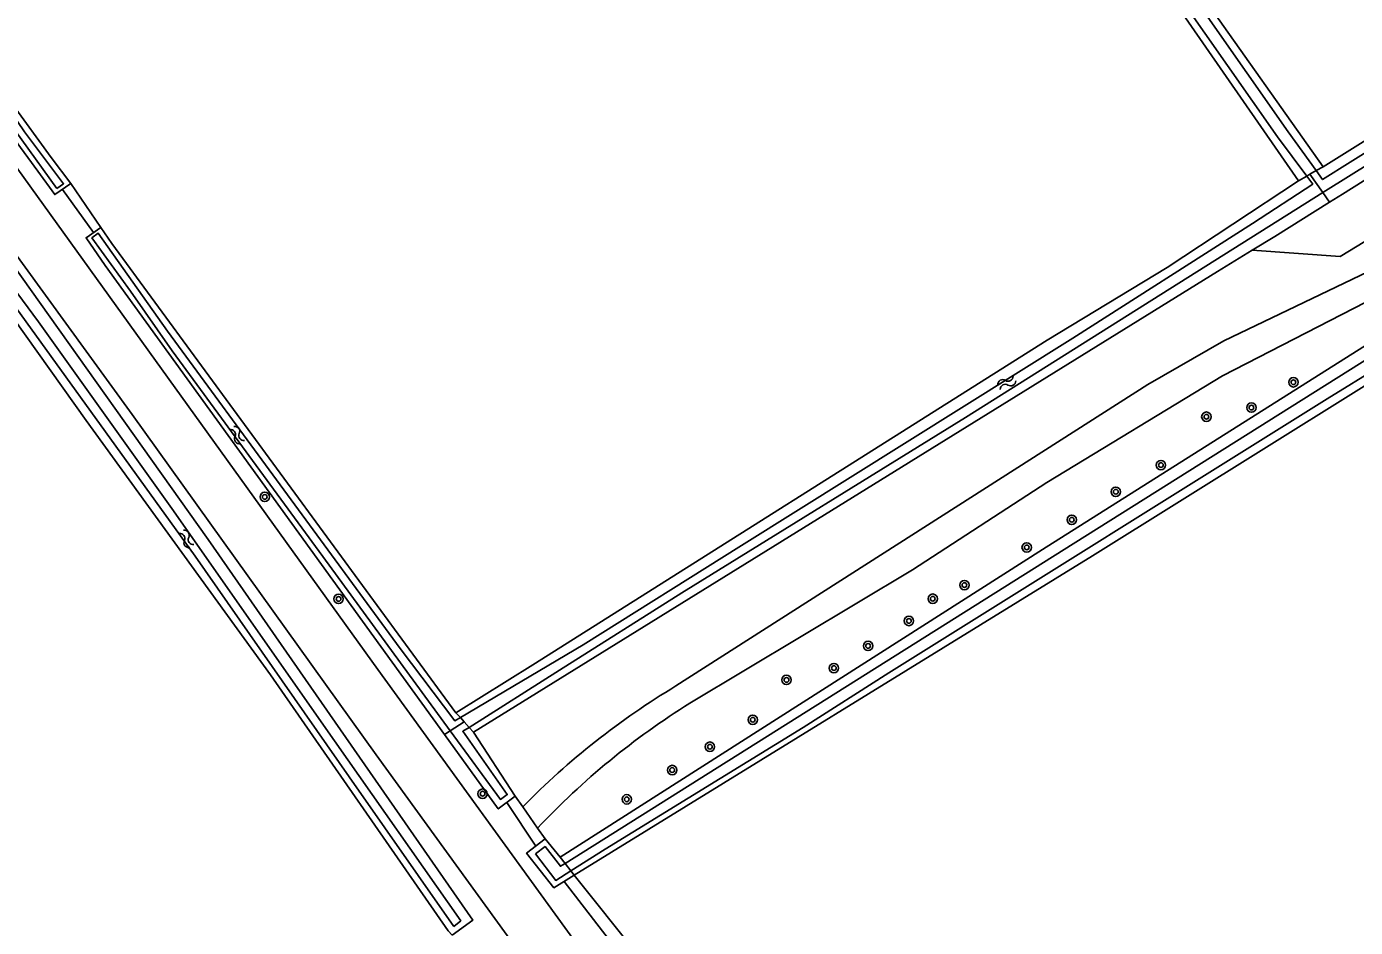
# Model space of a CAD drawing. Extents: x 135999 to 138000, y 396000 to 398501.
# Drawn here: x 136593.9 to 136706.7, y 396803.6 to 396880.1 of the extents above; entities that cross this region are included whole.
import ezdxf

# ---------------------------------------------------------------- set-up
doc = ezdxf.new("R2010")
doc.units = 0
for name, color, linetype in [('gg-knt-verharding', 7, 'Continuous'), ('gg-kntw-bovenkant insteek waterloop', 7, 'Continuous'), ('gg-kntw-waterlijn', 7, 'Continuous'), ('gg-kwrk-duiker nz buis', 7, 'Continuous'), ('gt-grn-groengrens', 7, 'Continuous'), ('gt-grn-vlakafsluiter', 7, 'Continuous'), ('gt-symb-boom', 7, 'Continuous'), ('gt-symb-watersymbool', 7, 'Continuous'), ('gx-grn-maaiveld', 7, 'Continuous')]:
    doc.layers.add(name, color=color, linetype=linetype)

# ---------------------------------------------------------------- blocks, each defined once
blk = doc.blocks.new('gt0-WA')
at = {"layer": 'gt-symb-watersymbool'}
for centre, start, end in [((-0.32, 0.02), 28.0725, 151.9275), ((0.43, 0.42), 208.0725, 331.9275), ((-0.32, -0.43), 28.0725, 151.9275), ((0.43, -0.03), 208.0725, 331.9275)]:
    blk.add_arc(centre, 0.425, start, end, dxfattribs=at)
blk = doc.blocks.new('gt0-BOOM')
at = {"layer": 'gt-symb-boom'}
for radius in [0.4, 0.2]:
    blk.add_circle((0, 0), radius, dxfattribs=at)

msp = doc.modelspace()

# ---------------------------------------------------------------- linework, layer by layer
at = {"layer": 'gg-knt-verharding'}
for points in [[(136588.1, 396874.93), (136623.71, 396825.47), (136641.24, 396801.27), (136661.13, 396774.17), (136664.79, 396768.65), (136668.32, 396763.05), (136671.15, 396758.31), (136673.86, 396753.51), (136676.36, 396748.86), (136678.74, 396744.15), (136681.48, 396738.4), (136684.08, 396732.57), (136704.84, 396681.05)], [(136584.43, 396872.45), (136602.85, 396847.13), (136623.56, 396818.2), (136641.5, 396793.5), (136655.45, 396774.43), (136661.58, 396765.61), (136664.22, 396761.4), (136666.77, 396757.13), (136668.42, 396754.23), (136672.42, 396746.85), (136675.57, 396740.66), (136690.68, 396704.38), (136701.06, 396678.66)]]:
    msp.add_lwpolyline(points, dxfattribs=at)
at = {"layer": 'gg-kntw-bovenkant insteek waterloop'}
for p, q in [((136670.55, 396915.43), (136703.99, 396868.16)), ((136597.64, 396866.73), (136595.96, 396868.95)), ((136631.83, 396820.13), (136635.38, 396814.71)), ((136637.93, 396811.07), (136639.2, 396809.51))]:
    msp.add_line(p, q, dxfattribs=at)
for points in [[(136703.99, 396868.16), (136733.73, 396886.74), (136758.75, 396902.68), (136750.75, 396916.76), (136731.19, 396951.52), (136729.79, 396955.65), (136729.17, 396958.06)], [(136701.9, 396866.97), (136676.82, 396903.18), (136669, 396914.67)], [(136762.12, 396901.36), (136734.9, 396884.27), (136705.63, 396865.84)], [(136639.2, 396809.51), (136680.15, 396835.66), (136721.88, 396862.01), (136760.54, 396886.24), (136783.07, 396900.16)], [(136594.85, 396867.77), (136589.95, 396874.43), (136587.8, 396878.2), (136587.71, 396879.85), (136588.21, 396881.24), (136589.4, 396882.66), (136591.66, 396884.05), (136619.34, 396895.37), (136620.04, 396893.44)], [(136620.04, 396893.44), (136609.1, 396888.79), (136592.55, 396881.96), (136590.94, 396881.19), (136589.63, 396880.24), (136589.39, 396879.26), (136589.66, 396877.91), (136592.61, 396873.6), (136595.96, 396868.95)], [(136630.03, 396802.89), (136631.77, 396804.16), (136609.31, 396836.49), (136592.68, 396859.89), (136581.76, 396874.66), (136580.74, 396875.78), (136580, 396876.45), (136579.14, 396877.1), (136578.27, 396877.61), (136577.36, 396878.03), (136576.41, 396878.36), (136575.74, 396878.52), (136574.76, 396878.69), (136572.96, 396878.85), (136569.96, 396878.88), (136531.18, 396875.03), (136507.77, 396872.19)], [(136508.57, 396870.21), (136524.15, 396871.93), (136546.01, 396874.18), (136561.49, 396875.6), (136569.04, 396876.21), (136573.12, 396876.33), (136575.86, 396875.99), (136577.65, 396875.22), (136579.07, 396874.22), (136581.26, 396871.43), (136598.94, 396846.62), (136614.6, 396825.01), (136629.68, 396803.27), (136630.03, 396802.89)], [(136594.85, 396867.77), (136596.27, 396865.79), (136597.64, 396866.73)], [(136630.35, 396821.78), (136636.87, 396825.84), (136680.55, 396853.42), (136690.76, 396859.61), (136701.9, 396866.97)], [(136600.56, 396859.77), (136598.94, 396862.13), (136600.18, 396862.99)], [(136600.18, 396862.99), (136601.12, 396861.63), (136630.35, 396821.78)], [(136697.96, 396861.06), (136695.03, 396859.27), (136631.83, 396820.13)], [(136640.4, 396807.99), (136638.66, 396806.92), (136636.34, 396809.85), (136637.93, 396811.07)]]:
    msp.add_lwpolyline(points, dxfattribs=at)
at = {"layer": 'gg-kntw-waterlijn'}
for points in [[(136669.34, 396914.84), (136671.88, 396911.37), (136677.15, 396903.49), (136700.13, 396870.69), (136702.6, 396867.37)], [(136703.4, 396867.83), (136701.04, 396871.12), (136690.69, 396885.89), (136677.11, 396905.29), (136670.15, 396915.23)], [(136783.67, 396900.5), (136784.29, 396899.58), (136778.28, 396895.88), (136752.42, 396879.71), (136734.16, 396868.43), (136682.01, 396835.65), (136652.52, 396817.11), (136639.61, 396808.99)], [(136596.45, 396866.32), (136590.48, 396874.59), (136588.52, 396877.9), (136588.42, 396879.11), (136588.94, 396880.94), (136590.82, 396882.5), (136595.84, 396884.93), (136618.63, 396894.46), (136619.01, 396893.56), (136599.02, 396885.39), (136593.13, 396882.76), (136591.27, 396881.94), (136589.54, 396880.7), (136589.09, 396879.24), (136589.18, 396877.94), (136590.52, 396875.76), (136593.7, 396871.13), (136597.03, 396866.71), (136596.45, 396866.32)], [(136582.08, 396872.3), (136594.9, 396854.99), (136606.21, 396839.12), (136620.04, 396819.39), (136630.75, 396804.12), (136630.16, 396803.63)], [(136702.6, 396867.37), (136703.11, 396866.68), (136698.01, 396863.33), (136682.75, 396853.59), (136654.6, 396835.98), (136641.14, 396827.56), (136630.72, 396821.37)], [(136630.16, 396803.63), (136621.29, 396816.33), (136608.2, 396835.08), (136588.32, 396862.61)], [(136639.61, 396808.99), (136639.22, 396808.75), (136637.92, 396810.42), (136637.11, 396809.8)], [(136637.11, 396809.8), (136638.82, 396807.55), (136640.11, 396808.36)]]:
    msp.add_lwpolyline(points, dxfattribs=at)
at = {"layer": 'gg-kwrk-duiker nz buis'}
for p, q in [((136596.93, 396866.24), (136599.56, 396862.56)), ((136634.66, 396814.16), (136637.13, 396810.46)), ((136639.54, 396807.46), (136644.87, 396800.54))]:
    msp.add_line(p, q, dxfattribs=at)
at = {"layer": 'gt-grn-groengrens'}
for p, q in [((136597.64, 396866.73), (136600.18, 396862.99)), ((136708.49, 396859.56), (136695.56, 396853.37)), ((136695.56, 396853.37), (136689.11, 396849.65)), ((136689.11, 396849.65), (136649.02, 396824.06)), ((136635.38, 396814.71), (136636.02, 396813.8)), ((136636.02, 396813.8), (136637.28, 396811.99)), ((136637.28, 396811.99), (136637.93, 396811.07)), ((136645.78, 396801.21), (136640.4, 396807.99))]:
    msp.add_line(p, q, dxfattribs=at)
for points in [[(136697.96, 396861.06), (136705.43, 396860.53), (136728.64, 396874.63), (136758.7, 396893.83), (136766.99, 396900.01)], [(136650.21, 396822.6), (136669.11, 396833.91), (136680.53, 396841.35), (136695.45, 396850.39), (136717.76, 396861.86), (136758.63, 396887.52), (136768.37, 396894.12), (136772.06, 396897.59)]]:
    msp.add_lwpolyline(points, dxfattribs=at)
for centre, radius, start, end in [((136682.8, 396767.88), 65.55, 121.0121, 135.5307), ((136684.65, 396767.42), 65.04, 121.9697, 136.7431)]:
    msp.add_arc(centre, radius, start, end, dxfattribs=at)
at = {"layer": 'gt-grn-vlakafsluiter'}
for p, q in [((136703.4, 396867.83), (136703.99, 396868.16)), ((136701.9, 396866.97), (136702.6, 396867.37)), ((136630.35, 396821.78), (136630.72, 396821.37)), ((136631.46, 396820.54), (136631.83, 396820.13)), ((136639.2, 396809.51), (136639.61, 396808.99)), ((136639.61, 396808.99), (136640.11, 396808.36)), ((136640.11, 396808.36), (136640.4, 396807.99))]:
    msp.add_line(p, q, dxfattribs=at)
at = {"layer": 'gx-grn-maaiveld'}
for p, q in [((136702.87, 396867.52), (136702.6, 396867.37)), ((136703.4, 396867.83), (136702.87, 396867.52)), ((136703.97, 396865.96), (136702.87, 396867.52)), ((136703.97, 396865.96), (136704.54, 396865.16)), ((136704.54, 396865.16), (136705.63, 396865.84)), ((136629.37, 396819.94), (136600.56, 396859.77)), ((136629.86, 396820.26), (136631.04, 396821.01)), ((136630.72, 396821.37), (136631.04, 396821.01)), ((136631.46, 396820.54), (136631.04, 396821.01)), ((136629.86, 396820.26), (136629.37, 396819.94))]:
    msp.add_line(p, q, dxfattribs=at)
for points in [[(136784.88, 396899.08), (136760.7, 396883.83), (136744.56, 396873.76), (136728.42, 396863.4), (136717.84, 396856.77), (136704.35, 396848.46), (136667.1, 396825.18), (136659.83, 396820.52), (136643.01, 396810.2), (136640.11, 396808.36)], [(136785.2, 396898.6), (136779.6, 396895.06), (136721.57, 396858.32), (136684.42, 396835.1), (136640.4, 396807.99)], [(136738.35, 396887.4), (136706.38, 396867.48), (136703.97, 396865.96)], [(136703.4, 396867.83), (136703.95, 396867.07), (136710.98, 396871.49)], [(136703.97, 396865.96), (136673.63, 396846.86), (136649.53, 396831.98), (136639.15, 396825.41), (136631.46, 396820.54)], [(136704.54, 396865.16), (136699.9, 396862.24), (136697.96, 396861.06)], [(136629.86, 396820.26), (136619.04, 396835.05), (136606.25, 396852.53), (136602.72, 396857.58), (136599.43, 396862.12), (136599.96, 396862.53), (136605.85, 396854.18), (136625.6, 396827.24), (136630.26, 396821.09), (136630.72, 396821.37)], [(136629.37, 396819.94), (136633.94, 396813.61), (136635.38, 396814.71)], [(136631.46, 396820.54), (136630.93, 396820.21), (136634.71, 396814.84), (136634.13, 396814.42), (136629.86, 396820.26)]]:
    msp.add_lwpolyline(points, dxfattribs=at)

# ---------------------------------------------------------------- block references
at = {"layer": 'gt-symb-boom'}
for p in [(136701.47, 396849.85), (136697.91, 396847.7), (136694.08, 396846.93), (136690.22, 396842.82), (136614.11, 396840.12), (136686.39, 396840.55), (136682.65, 396838.17), (136678.82, 396835.83), (136673.53, 396832.63), (136620.38, 396831.45), (136670.84, 396831.47), (136668.82, 396829.58), (136665.35, 396827.46), (136662.45, 396825.58), (136658.42, 396824.57), (136655.56, 396821.19), (136651.91, 396818.9), (136648.71, 396816.92), (136632.61, 396814.91), (136644.85, 396814.43)]:
    msp.add_blockref('gt0-BOOM', p, dxfattribs=at)
at = {"layer": 'gt-symb-watersymbool'}
for p, rotation in [((136677.07, 396849.79), 28.871017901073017), ((136611.73, 396845.42), -53.416578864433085), ((136607.44, 396836.59), -53.41657886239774)]:
    msp.add_blockref('gt0-WA', p, dxfattribs=dict(at, rotation=rotation))

doc.saveas('drawing.dxf')
